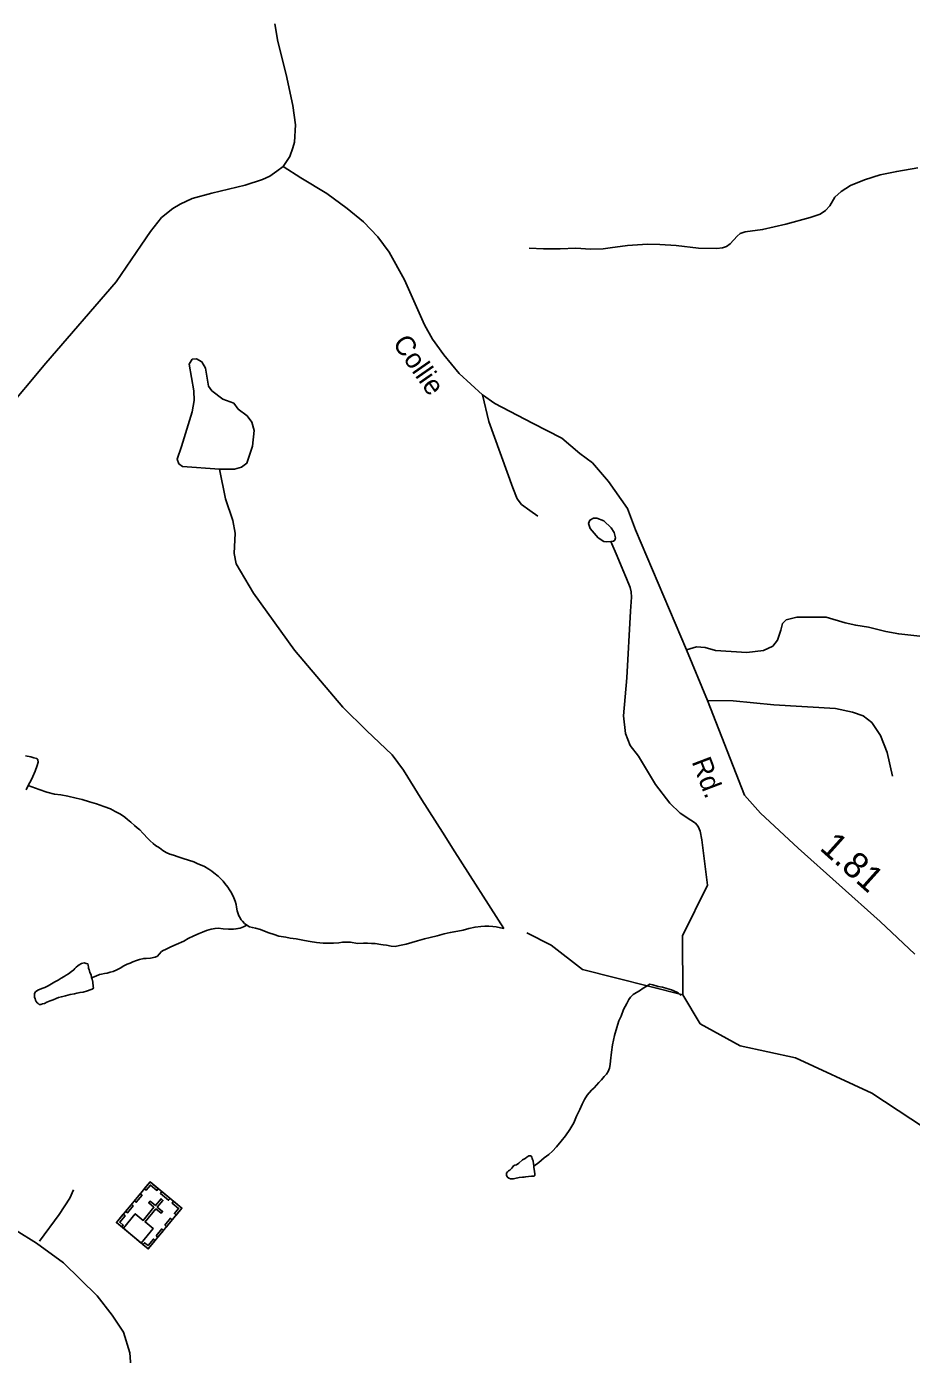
# Model space of a CAD drawing. Extents: x 2126262 to 2293712, y 749403 to 919119.
# Drawn here: x 2242847 to 2247114, y 816404 to 822808 of the extents above; entities that cross this region are included whole.
import ezdxf

# ---------------------------------------------------------------- set-up
doc = ezdxf.new("R2010")
doc.units = 0
for name, color, linetype in [('Exist Cultural Church with Cemetery CELL', 7, 'Continuous'), ('Exist Hydrographic Creek Single Shore', 7, 'Continuous'), ('Exist Hydrographic Misc Water Feature', 7, 'Continuous'), ('Exist Hydrographic Pond Under 1500 Sq Ft', 7, 'Continuous'), ('Exist Road Non-System Type 51', 7, 'Continuous'), ('Exist Road Secondary Mileage Hundredths English Label', 7, 'Continuous'), ('Exist Road Secondary Type 51 Attributed', 7, 'Continuous'), ('Exist Road Secondary Type 51 Label', 7, 'Continuous')]:
    doc.layers.add(name, color=color, linetype=linetype)

msp = doc.modelspace()

# ---------------------------------------------------------------- linework, layer by layer
at = {"layer": 'Exist Cultural Church with Cemetery CELL'}
for points in [[(2243442.3, 817236.6), (2243595.9, 817110), (2243434.1, 816913.5), (2243280.4, 817040)], [(2243367.6, 817145.9), (2243395.1, 817179.4), (2243403.9, 817172.1), (2243376.3, 817138.7)], [(2243414.7, 817203.2), (2243423.5, 817195.9), (2243443.9, 817220.8), (2243475.2, 817195), (2243482.3, 817203.6), (2243442.3, 817236.6)], [(2243499.4, 817189.5), (2243539.4, 817156.6), (2243532.2, 817147.8), (2243492.2, 817180.7)], [(2243313.7, 817012.7), (2243400.2, 816941.4), (2243457.8, 817011.3), (2243418.7, 817043.6), (2243470.4, 817106.5), (2243495.9, 817085.5), (2243502.9, 817094), (2243477.4, 817115), (2243504.3, 817147.5), (2243495.3, 817154.9), (2243468.5, 817122.3), (2243442.9, 817143.4), (2243435.9, 817134.9), (2243461.5, 817113.9), (2243409.7, 817050.9), (2243371.2, 817082.6)], [(2243324.8, 817094.1), (2243352.4, 817127.5), (2243361.1, 817120.3), (2243333.6, 817086.8)], [(2243568.4, 817076.5), (2243559.7, 817083.7), (2243580.1, 817108.6), (2243548.8, 817134.4), (2243555.9, 817143), (2243595.9, 817110)], [(2243305.9, 817019.1), (2243313.2, 817027.9), (2243296.3, 817041.9), (2243322, 817073.1), (2243313.4, 817080.2), (2243280.4, 817040.1)], [(2243513.2, 817027.4), (2243540.7, 817060.8), (2243549.5, 817053.6), (2243521.9, 817020.1)], [(2243471.2, 816976.5), (2243498.8, 817009.9), (2243507.5, 817002.7), (2243480, 816969.3)], [(2243408.5, 816934.5), (2243415.8, 816943.4), (2243432.8, 816929.4), (2243458.5, 816960.6), (2243467.1, 816953.5), (2243434.1, 816913.5)]]:
    msp.add_lwpolyline(points, close=True, dxfattribs=at)
at = {"layer": 'Exist Hydrographic Creek Single Shore'}
for points in [[(2243776.6, 820673.6), (2243807, 820530.2), (2243841.7, 820425.9), (2243852.6, 820364), (2243848.2, 820266.2), (2243856.9, 820216.3), (2243941.6, 820075.1), (2244139.2, 819801.3), (2244371.5, 819526.3), (2244486.6, 819413.3), (2244610.3, 819296), (2244664.6, 819222.1), (2244753.6, 819078.7), (2244853.1, 818923.6), (2244911.7, 818828), (2245147.9, 818458.4)], [(2246010.9, 818138.4), (2245527, 818260), (2245375.9, 818377.9), (2245259.6, 818437.9)], [(2249305.9, 816518.8), (2249230.9, 816507.2), (2248805, 816604.6), (2248420.9, 816743.8), (2247986, 816972.5), (2247601.9, 817062.5), (2247476.9, 817143.8), (2247298.9, 817416.4), (2246923, 817663.7), (2246555, 817835.3), (2246288, 817893.3), (2246095, 817998.9), (2246010.9, 818138.4)]]:
    msp.add_lwpolyline(points, dxfattribs=at)
at = {"layer": 'Exist Hydrographic Misc Water Feature'}
for points in [[(2247144.9, 822126.9), (2247042.9, 822109.5), (2246962.5, 822092.1), (2246886.5, 822069.3), (2246819.2, 822041.1), (2246774.7, 822012.8), (2246744.3, 821985.7), (2246720.4, 821943.3), (2246698.7, 821920.5), (2246673.7, 821903.1), (2246625.6, 821886.2), (2246507.3, 821854.7), (2246395.5, 821828.6), (2246311.9, 821817.7), (2246288, 821809), (2246273.9, 821797.1), (2246239.2, 821760.2), (2246221.8, 821747.1), (2246203.3, 821740.6), (2246175.1, 821737.3), (2246086.1, 821738.4), (2245979.3, 821752.6), (2245900, 821756.9), (2245840.3, 821758), (2245744.8, 821751.5), (2245661.2, 821740.6), (2245627.5, 821735.2), (2245566.7, 821734.1), (2245495.1, 821739.5), (2245419.4, 821736.3), (2245340.2, 821736.3), (2245270.7, 821738.4)], [(2245664.6, 820324.9), (2245693.9, 820254.3), (2245722.1, 820188), (2245739.5, 820146.7), (2245757.9, 820102.2), (2245762.3, 820081.6), (2245763.4, 820055.5), (2245759, 819988.7)], [(2246010.9, 818138.4), (2246008.9, 818423.8), (2246130.9, 818667.3), (2246102.1, 818886.5), (2246095.6, 818927.8), (2246085.8, 818949.5), (2246072.8, 818965.8), (2246050, 818981), (2245999, 819014.7), (2245949, 819062.4), (2245879.5, 819152.6), (2245798.1, 819290), (2245757.9, 819341.1), (2245734.1, 819398.6), (2245725.4, 819484.5), (2245740.6, 819666.6), (2245759, 819988.7)], [(2242855.4, 819147.5), (2242857.2, 819151.5), (2242869.1, 819173.6), (2242876.9, 819191.7), (2242888.6, 819217.7), (2242898.4, 819243.8), (2242902.5, 819259.9), (2242902.1, 819271.9), (2242896.2, 819277.8), (2242882.2, 819281.7), (2242868.3, 819285.5), (2242842.3, 819291.4)], [(2242845.5, 819127.5), (2242855.4, 819147.5)], [(2242855.4, 819147.5), (2242907.5, 819127.9), (2242945.4, 819116.2), (2242981.7, 819106.5), (2243011.6, 819102.8), (2243045.7, 819097.1), (2243085.7, 819087.4), (2243115.8, 819079.7), (2243150, 819069.9), (2243183.9, 819060.2), (2243220, 819046.5), (2243252.2, 819034.8), (2243274.1, 819023), (2243300.1, 819009.2), (2243320.4, 818995.3), (2243334.4, 818983.5), (2243350.4, 818971.6), (2243366.8, 818955.7), (2243380.7, 818943.9), (2243393, 818934), (2243407, 818918.1), (2243433.2, 818890.3), (2243443.3, 818880.4), (2243457.4, 818868.5), (2243469.5, 818858.6), (2243487.4, 818846.7), (2243503.8, 818834.9), (2243519.8, 818825.1), (2243537.8, 818817.2), (2243555.6, 818811.3), (2243577.8, 818803.5), (2243602, 818795.7), (2243628, 818787.9), (2243653.9, 818780.1), (2243669.8, 818772.3), (2243704.3, 818756.6), (2243726.2, 818744.7), (2243740.2, 818734.9), (2243750.4, 818726.9), (2243770.5, 818711.1), (2243794.7, 818687.3), (2243802.7, 818675.4), (2243816.9, 818657.5), (2243824.9, 818645.6), (2243835.1, 818629.7), (2243847.2, 818605.8), (2243853.4, 818589.9), (2243857.5, 818573.9), (2243859.7, 818561.9), (2243861.8, 818543.9), (2243870, 818520), (2243873.9, 818514), (2243882.3, 818500.1), (2243888.2, 818494.2), (2243898.3, 818482.3), (2243908.5, 818474.3)], [(2243160.7, 818220.4), (2243180.6, 818228.6), (2243198.4, 818236.7), (2243208.5, 818238.8), (2243222.4, 818240.9), (2243236.4, 818243), (2243250.5, 818247.1), (2243264.5, 818251.2), (2243282.5, 818259.4), (2243298.3, 818267.5), (2243316.1, 818277.6), (2243332.1, 818285.8), (2243345.9, 818291.9), (2243360, 818297.9), (2243377.9, 818304.1), (2243392, 818308.2), (2243411.9, 818314.4), (2243424, 818314.5), (2243443.9, 818314.6), (2243467.7, 818320.8), (2243477.7, 818324.9), (2243485.7, 818335), (2243497.4, 818347.1), (2243505.4, 818353.1), (2243517.5, 818357.2), (2243543.5, 818369.4), (2243569.2, 818381.6), (2243605.3, 818397.9), (2243627, 818410.1), (2243653, 818422.3), (2243678.7, 818434.5), (2243694.7, 818440.6), (2243714.8, 818448.7), (2243736.7, 818454.9), (2243756.4, 818459.1), (2243770.5, 818459.2), (2243794.5, 818457.4), (2243820.4, 818455.6), (2243844.3, 818455.8), (2243856.4, 818456), (2243866.5, 818458), (2243876.5, 818460.1), (2243892.5, 818466.2), (2243908.5, 818474.3)], [(2243908.5, 818474.3), (2243922.5, 818466.4), (2243936.4, 818462.6), (2243950.4, 818460.7), (2243974.4, 818452.9), (2243994.4, 818445), (2244014.7, 818437.2), (2244040.8, 818429.5), (2244062.7, 818421.6), (2244096.8, 818415.9), (2244118.7, 818412.1), (2244146.6, 818408.3), (2244187, 818400.6), (2244214.9, 818394.9), (2244245, 818391.1), (2244277, 818387.4), (2244304.9, 818387.6), (2244327, 818387.7), (2244352.9, 818390), (2244370.9, 818392.1), (2244390.6, 818392.2), (2244408.7, 818392.4), (2244442.9, 818386.7), (2244471, 818387), (2244490.7, 818387.1), (2244511, 818385.3), (2244528.6, 818385.4), (2244554.9, 818381.6), (2244567, 818379.7), (2244582.9, 818377.8), (2244604.9, 818374), (2244625, 818372.2), (2244644.9, 818376.4), (2244676.7, 818382.6), (2244704.7, 818390.8), (2244732.6, 818399.1), (2244766.5, 818409.3), (2244792.5, 818415.5), (2244826.5, 818423.8), (2244860.2, 818432.1), (2244890.1, 818438.3), (2244908.2, 818442.4), (2244952.2, 818450.8), (2244979.9, 818459), (2245009.9, 818465.2), (2245038, 818467.5), (2245056, 818469.6), (2245075.9, 818469.8), (2245096, 818468), (2245112, 818466.1), (2245131.9, 818462.3), (2245147.9, 818458.4)], [(2243160.7, 818220.4), (2243158.7, 818234.3), (2243152.5, 818246.3), (2243148.4, 818260.2), (2243146.4, 818266.2), (2243146.1, 818272.2), (2243144.1, 818282.2), (2243142.2, 818288.2), (2243134.3, 818290.1), (2243124.2, 818292.1), (2243112.1, 818289.9), (2243100.2, 818283.9), (2243094.3, 818277.8), (2243086.5, 818271.7), (2243080.5, 818265.7), (2243074.4, 818259.7), (2243064.5, 818251.6), (2243048.7, 818239.4), (2243038.7, 818233.4), (2243028.7, 818227.3), (2243014.7, 818219.2), (2242998.9, 818209.1), (2242982.9, 818200.9), (2242966.9, 818190.8), (2242951.1, 818182.7), (2242935.1, 818174.5), (2242925.1, 818170.5), (2242905.2, 818162.3), (2242897.4, 818158.2), (2242889.4, 818152.2), (2242885.5, 818144.2), (2242885.5, 818134.2), (2242885.7, 818126.2), (2242887.8, 818120.2), (2242889.6, 818112.2), (2242893.7, 818106.2), (2242897.6, 818100.3), (2242903.8, 818096.3), (2242907.9, 818092.4), (2242915.9, 818092.4), (2242923.9, 818094.5), (2242933.7, 818096.6), (2242945.6, 818102.7), (2242961.6, 818108.8), (2242975.7, 818114.9), (2242989.7, 818121.1), (2243001.4, 818125.1), (2243015.5, 818129.3), (2243035.4, 818133.4), (2243057.4, 818139.6), (2243077.5, 818143.7), (2243089.3, 818145.8), (2243105.1, 818149.9), (2243119.3, 818152.1), (2243141.2, 818158.2), (2243153.1, 818162.4), (2243163.2, 818166.4), (2243169.1, 818170.5), (2243168.9, 818178.4), (2243166.9, 818200.4), (2243162.8, 818214.4), (2243160.7, 818220.4)], [(2245293.2, 817312.1), (2245317, 817330.2), (2245342.9, 817352.4), (2245364.6, 817368.6), (2245382.4, 817384.8), (2245402.5, 817404.9), (2245424.3, 817433.1), (2245446, 817459.2), (2245465.7, 817489.4), (2245485.4, 817521.5), (2245499.1, 817553.6), (2245514.9, 817585.8), (2245526.6, 817611.8), (2245536.4, 817633.9), (2245550.2, 817654), (2245570.3, 817678.1), (2245584, 817690.2), (2245605.7, 817716.4), (2245619.7, 817728.5), (2245631.4, 817744.6), (2245643.5, 817756.7), (2245651.5, 817768.8), (2245655.2, 817776.8), (2245657.2, 817784.8), (2245660.9, 817802.8), (2245663, 817820.8), (2245666.6, 817862.8), (2245672.2, 817896.9), (2245682, 817942.9), (2245693.7, 817981), (2245703.3, 818013), (2245713.2, 818035.1), (2245724.9, 818067.2), (2245740.7, 818097.3), (2245750.5, 818115.5), (2245758.5, 818127.5), (2245766.5, 818135.5), (2245772.2, 818139.6), (2245788.2, 818149.7), (2245802.2, 818157.8), (2245820, 818170), (2245834, 818178.1), (2245852, 818190.2)], [(2245852, 818190.2), (2245866, 818186.3), (2245892, 818178.5), (2245913.9, 818174.7), (2245934, 818168.9), (2245956, 818163.1), (2245982.2, 818151.3), (2245990.2, 818147.3), (2246002.1, 818135.5)], [(2245293.2, 817312.1), (2245291.2, 817326), (2245288.9, 817334), (2245288.9, 817338), (2245286.9, 817344), (2245285, 817350), (2245283, 817356), (2245280.7, 817360), (2245276.6, 817361.9), (2245272.7, 817361.9), (2245268.6, 817361.8), (2245259, 817355.8), (2245251, 817349.7), (2245238.9, 817343.6), (2245221.3, 817327.5), (2245209.2, 817319.4), (2245201.2, 817317.3), (2245195.2, 817313.3), (2245191.1, 817309.2), (2245187.2, 817303.2), (2245181.5, 817297.1), (2245177.4, 817293.1), (2245171.4, 817289.1), (2245165.5, 817285), (2245161.4, 817279), (2245161.4, 817273), (2245161.6, 817267), (2245163.7, 817263), (2245165.7, 817259), (2245171.6, 817255.1), (2245179.6, 817251.1), (2245187.6, 817251.2), (2245193.6, 817251.2), (2245201.8, 817253.3), (2245221.7, 817257.5), (2245237.7, 817259.6), (2245245.7, 817259.7), (2245253.7, 817261.7), (2245267.6, 817261.9), (2245281.8, 817263.9), (2245287.7, 817264), (2245293.7, 817264), (2245297.3, 817268), (2245297.3, 817274), (2245295.5, 817288.1), (2245293.2, 817306.1), (2245293.2, 817312.1)]]:
    msp.add_lwpolyline(points, dxfattribs=at)
msp.add_lwpolyline([(2245664.6, 820324.9), (2245645, 820322.7), (2245629.8, 820324.9), (2245603.8, 820342.3), (2245564.7, 820387.9), (2245557.1, 820410.7), (2245563.6, 820427), (2245579.9, 820437.8), (2245597.3, 820437.8), (2245629.8, 820424.8), (2245665.7, 820391.1), (2245680.9, 820367.2), (2245686.3, 820342.3), (2245683, 820331.4), (2245676.5, 820326)], close=True, dxfattribs=at)
at = {"layer": 'Exist Hydrographic Pond Under 1500 Sq Ft'}
msp.add_lwpolyline([(2243776.6, 820673.6), (2243598.5, 820686.6), (2243581.2, 820699.6), (2243572.5, 820721.4), (2243594.2, 820782.2), (2243646.3, 820949.5), (2243655, 821003.8), (2243652.8, 821051.6), (2243631.1, 821179.8), (2243646.3, 821203.7), (2243665.8, 821205.8), (2243691.9, 821190.6), (2243709.3, 821160.2), (2243724.5, 821073.3), (2243739.7, 821051.6), (2243793.9, 821010.3), (2243846.1, 820990.8), (2243867.8, 820962.5), (2243911.2, 820929.9), (2243932.9, 820899.5), (2243943.8, 820860.4), (2243937.2, 820784.4), (2243909, 820701.8), (2243883, 820682.3), (2243850.4, 820673.6)], close=True, dxfattribs=at)
at = {"layer": 'Exist Road Non-System Type 51'}
for points in [[(2245046, 821031.1), (2245075.6, 820903.6), (2245191.3, 820583.3), (2245212.1, 820529.9), (2245232.8, 820503.2), (2245274.4, 820473.5), (2245312.9, 820446.8)], [(2246029.2, 819801.7), (2246076.7, 819816.5), (2246118.2, 819813.6), (2246168.6, 819798.7), (2246319.9, 819789.8), (2246400, 819798.7), (2246444.5, 819819.5), (2246468.2, 819849.2), (2246483.1, 819896.6), (2246492, 819929.2), (2246509.7, 819947), (2246560.2, 819958.9), (2246702.5, 819958.9), (2246794.5, 819932.2), (2246844.9, 819920.3), (2246907.2, 819911.4), (2246990.3, 819890.7), (2247052.5, 819878.8), (2247168.2, 819866.9)], [(2246130.1, 819558.5), (2246254.7, 819555.5), (2246450.4, 819537.7), (2246747, 819519.9), (2246830.1, 819502.1), (2246880.5, 819484.3), (2246922, 819451.7), (2246963.6, 819389.4), (2246996.2, 819306.4), (2247022.9, 819193.6)], [(2242909.4, 816951.1), (2243003.8, 817078.9), (2243055.5, 817158.1), (2243073.8, 817197.7)]]:
    msp.add_lwpolyline(points, dxfattribs=at)
at = {"layer": 'Exist Road Secondary Type 51 Attributed'}
for points in [[(2244083.6, 822133), (2244115.8, 822181.1), (2244130.7, 822222.4), (2244138.7, 822250.6), (2244143.2, 822334.5), (2244130.3, 822427.4), (2244098.2, 822577.2), (2244059.2, 822734.9), (2244044.1, 822820.4)], [(2242735.2, 820940.7), (2242939.4, 821184.3), (2243278.5, 821577.2), (2243400.1, 821753.6), (2243444.6, 821818.8), (2243498.2, 821886.7), (2243552.1, 821929.8), (2243587, 821951.5), (2243644.8, 821978.5), (2243741, 822003.5), (2243900.7, 822043.6), (2243984.7, 822069.9), (2244019.7, 822086.1), (2244053.5, 822110), (2244083.6, 822133)], [(2247129.5, 818335.4), (2246962.1, 818491.8), (2246567.9, 818845.8), (2246385.1, 819014.7), (2246308.4, 819101.3), (2246130.1, 819558.5), (2246029.2, 819801.7), (2245783.1, 820380.1), (2245744.5, 820483.9), (2245652.5, 820614.4), (2245575.4, 820703.4), (2245514.6, 820749.4), (2245428.6, 820823.5), (2245286.2, 820894.7), (2245105.3, 820989.6), (2245046, 821031.1), (2244933.3, 821135), (2244859.1, 821223.9), (2244804.5, 821299.9), (2244765.4, 821369.7), (2244668.9, 821585.9), (2244595, 821720.4), (2244541.2, 821794.3), (2244471.8, 821866), (2244393.3, 821931), (2244294.8, 822002.6), (2244169.3, 822078.8), (2244083.6, 822133)], [(2242432.2, 817266.3), (2242598.7, 817123.8), (2242895.2, 816941.4), (2243024.6, 816845.7), (2243187.5, 816686.8), (2243260.6, 816594.6), (2243314.7, 816512), (2243344.9, 816411.9), (2243353.5, 816303.4), (2243365.5, 816059.1), (2243387.8, 815881.1), (2243427.5, 815688.8), (2243563.4, 815234.3), (2243677.8, 814816.3), (2243725.5, 814686), (2243783.3, 814539.2), (2243882.4, 814353.4), (2243984.3, 814149.5), (2244121.7, 813903), (2244191.5, 813767.5)]]:
    msp.add_lwpolyline(points, dxfattribs=at)

# ---------------------------------------------------------------- texts
at = {"layer": 'Exist Road Secondary Mileage Hundredths English Label'}
msp.add_text('1.81', height=125, rotation=318.07246, dxfattribs=at).set_placement((2246666.2, 818841.4))
at = {"layer": 'Exist Road Secondary Type 51 Label'}
for s, rotation, p in [('Collie', 304.89323, (2244608.9, 821280.3)), ('Rd.', 290.85912, (2246052.7, 819263.1))]:
    msp.add_text(s, height=95, rotation=rotation, dxfattribs=at).set_placement(p)

doc.saveas('drawing.dxf')
